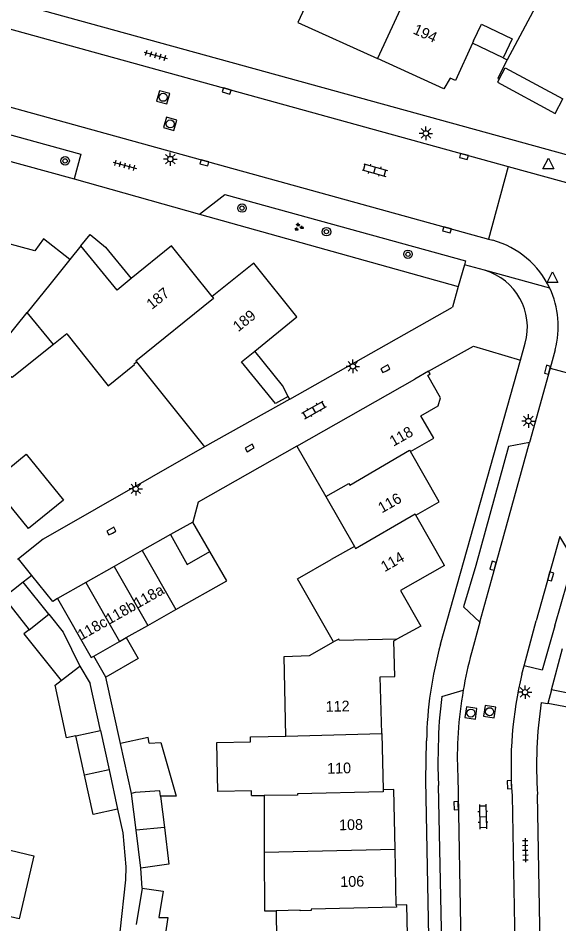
# Model space of a CAD drawing. Extents: x 126000 to 131009, y 393000 to 395500.
# Drawn here: x 130625.1 to 130675.5, y 394910.1 to 394994.5 of the extents above; entities that cross this region are included whole.
import ezdxf

# ---------------------------------------------------------------- set-up
doc = ezdxf.new("R2010")
doc.units = 0
for name, color, linetype in [('gg-afsc-erfafscheiding', 7, 'Continuous'), ('gg-afsc-muur', 7, 'Continuous'), ('gg-anno-huisnummerreeks BGT', 7, 'Continuous'), ('gg-bbg-bijgebouw', 7, 'Continuous'), ('gg-bbg-gedigitaliseerde bebouwing', 7, 'Continuous'), ('gg-bbg-gedigitaliseerde bijgebouw', 7, 'Continuous'), ('gg-bbg-hoofdgebouw', 7, 'Continuous'), ('gg-bbg-luifel en loopbrug', 7, 'Continuous'), ('gg-bbg-tussenscheiding', 7, 'Continuous'), ('gg-knt-verharding', 7, 'Continuous'), ('gg-knt-verharding nz', 7, 'Continuous'), ('gt-grn-weggrens', 7, 'Continuous'), ('gt-symb-boom', 7, 'Continuous'), ('gt-symb-groenvak', 7, 'Continuous'), ('gt-symb-klinker verharding', 7, 'Continuous'), ('gt-symb-kolk', 7, 'Continuous'), ('gt-symb-lichtmast', 7, 'Continuous'), ('gt-symb-rioolschacht', 7, 'Continuous'), ('gt-symb-tegel verharding', 7, 'Continuous'), ('gt-symb-waterafsluiter', 7, 'Continuous')]:
    doc.layers.add(name, color=color, linetype=linetype)

# ---------------------------------------------------------------- blocks, each defined once
blk = doc.blocks.new('gt0-LMAST')
at = {"layer": 'gt-symb-lichtmast'}
for p, q in [((-0.182, 0.173), (-0.447, 0.438)), ((-0.005, 0.246), (-0.005, 0.621)), ((0.172, 0.173), (0.437, 0.438)), ((-0.255, -0.004), (-0.63, -0.004)), ((-0.182, -0.181), (-0.447, -0.446)), ((-0.005, -0.254), (-0.005, -0.629)), ((0.437, -0.446), (0.172, -0.181)), ((0.245, -0.004), (0.62, -0.004))]:
    blk.add_line(p, q, dxfattribs=at)
blk.add_circle((-0.005, -0.004), 0.25, dxfattribs=at)
blk = doc.blocks.new('gt0-KOLK')
at = {"layer": 'gt-symb-kolk'}
blk.add_lwpolyline([(0, 0), (0.375, 0), (0.375, 0.4), (-0.375, 0.4), (-0.375, 0), (0, 0)], dxfattribs=at)
blk = doc.blocks.new('gt0-WAFSL')
at = {"layer": 'gt-symb-waterafsluiter'}
for p, q in [((-0.5, -0.333), (0, 0.667)), ((0, 0.667), (0.5, -0.333)), ((0.5, -0.333), (-0.5, -0.333))]:
    blk.add_line(p, q, dxfattribs=at)
blk = doc.blocks.new('gt0-BOOM')
at = {"layer": 'gt-symb-boom'}
for radius in [0.4, 0.2]:
    blk.add_circle((0, 0), radius, dxfattribs=at)
blk = doc.blocks.new('gt0-KL1')
at = {"layer": 'gt-symb-klinker verharding'}
for p, q in [((-1.15, 0.3), (1.15, 0.3)), ((-1, -0.3), (-1, 0.3)), ((-0.5, 0.3), (-0.5, 0.45)), ((0, -0.3), (0, 0.3)), ((0.5, 0.3), (0.5, 0.45)), ((1, -0.3), (1, 0.3)), ((-1.15, -0.3), (1.15, -0.3)), ((-0.5, -0.45), (-0.5, -0.3)), ((0.5, -0.45), (0.5, -0.3))]:
    blk.add_line(p, q, dxfattribs=at)
blk = doc.blocks.new('gt0-RS')
at = {"layer": 'gt-symb-rioolschacht'}
blk.add_lwpolyline([(-0.5, -0.5), (0.5, -0.5), (0.5, 0.5), (-0.5, 0.5)], close=True, dxfattribs=at)
blk.add_circle((0, 0), 0.375, dxfattribs=at)
blk = doc.blocks.new('gt0-TEG1')
at = {"layer": 'gt-symb-tegel verharding'}
for p, q in [((-1.125, 0), (1.125, 0)), ((-0.9, -0.25), (-0.9, 0.25)), ((-0.45, -0.25), (-0.45, 0.25)), ((0, -0.25), (0, 0.25)), ((0.45, -0.25), (0.45, 0.25)), ((0.9, -0.25), (0.9, 0.25))]:
    blk.add_line(p, q, dxfattribs=at)
blk = doc.blocks.new('gt0-GRVAK')
at = {"layer": 'gt-symb-groenvak'}
for p, q in [((-0.11, 0.189), (-0.228, 0.24)), ((-0.182, 0.153), (0.088, 0.153)), ((-0.091, 0.211), (-0.156, 0.322)), ((-0.047, 0.214), (-0.047, 0.393)), ((-0.004, 0.211), (0.061, 0.322)), ((0.015, 0.189), (0.133, 0.24)), ((0.262, -0.052), (0.197, 0.059)), ((0.305, -0.049), (0.305, 0.13)), ((0.349, -0.052), (0.414, 0.059)), ((-0.245, -0.228), (-0.363, -0.177)), ((-0.318, -0.264), (-0.047, -0.264)), ((-0.226, -0.206), (-0.291, -0.095)), ((-0.183, -0.203), (-0.183, -0.024)), ((-0.139, -0.206), (-0.074, -0.095)), ((-0.12, -0.228), (-0.002, -0.177)), ((0.243, -0.074), (0.125, -0.023)), ((0.17, -0.11), (0.441, -0.11)), ((0.368, -0.074), (0.486, -0.023))]:
    blk.add_line(p, q, dxfattribs=at)

msp = doc.modelspace()

# ---------------------------------------------------------------- linework, layer by layer
at = {"layer": 'gg-afsc-erfafscheiding'}
for p, q in [((130634.611, 394926.897), (130633.24, 394933.1)), ((130634.34, 394920.78), (130634.821, 394918.572)), ((130634.821, 394918.572), (130635.11, 394915.407)), ((130636.62, 394913.42), (130636.496, 394915.282))]:
    msp.add_line(p, q, dxfattribs=at)
msp.add_lwpolyline([(130635.11, 394915.407), (130635.077, 394914.185), (130634.544, 394909.346), (130630.023, 394892.122), (130625.81, 394887.75)], dxfattribs=at)
at = {"layer": 'gg-afsc-muur'}
msp.add_line((130625.096, 394944.125), (130625.011, 394944.057), dxfattribs=at)
for points in [[(130642.444, 394954.561), (130627.402, 394945.979), (130625.096, 394944.125)], [(130651.041, 394954.638), (130641.842, 394949.416), (130641.349, 394947.563)]]:
    msp.add_lwpolyline(points, dxfattribs=at)
at = {"layer": 'gg-bbg-bijgebouw'}
for p, q in [((130641.349, 394947.563), (130639.273, 394946.388)), ((130639.273, 394946.388), (130636.635, 394944.894)), ((130636.635, 394944.894), (130634.017, 394943.411)), ((130634.017, 394943.411), (130631.391, 394941.924)), ((130625.54, 394941.95), (130623.735, 394940.529)), ((130627.919, 394938.979), (130625.54, 394941.95)), ((130631.391, 394941.924), (130628.731, 394940.418)), ((130623.735, 394940.529), (130626.101, 394937.524)), ((130628.731, 394940.418), (130631.876, 394934.917)), ((130626.101, 394937.524), (130627.919, 394938.979)), ((130631.876, 394934.917), (130632.127, 394935.061)), ((130674.774, 394931.913), (130675.818, 394935.781)), ((130685.749, 394929.777), (130674.774, 394931.913))]:
    msp.add_line(p, q, dxfattribs=at)
at = {"layer": 'gg-bbg-gedigitaliseerde bebouwing'}
for p, q in [((130623.866, 394964.556), (130625.919, 394967.106)), ((130628.35, 394964.1), (130625.919, 394967.106)), ((130629.605, 394965.107), (130628.35, 394964.1)), ((130651.041, 394954.638), (130653.742, 394949.935)), ((130653.742, 394949.935), (130656.41, 394945.29)), ((130656.41, 394945.29), (130654.25, 394944.06)), ((130643.672, 394922.421), (130643.574, 394926.996)), ((130646.829, 394922.049), (130647.985, 394922.053)), ((130647.985, 394922.053), (130648.001, 394916.765))]:
    msp.add_line(p, q, dxfattribs=at)
for points in [[(130629.605, 394965.107), (130633.471, 394960.274), (130635.91, 394962.25), (130635.87, 394962.3)], [(130654.471, 394936.382), (130651.116, 394942.275), (130654.25, 394944.06)], [(130650.01, 394927.59), (130649.849, 394935.01), (130652.21, 394935.108), (130654.471, 394936.382)], [(130643.574, 394926.996), (130646.721, 394927.064), (130646.711, 394927.518), (130650.01, 394927.59)], [(130646.829, 394922.049), (130646.82, 394922.489), (130643.672, 394922.421)], [(130624.316, 394916.959), (130626.518, 394916.449), (130625.153, 394910.557), (130622.843, 394911.093), (130622.63, 394912.07)], [(130648.001, 394916.765), (130648.043, 394911.295), (130649.125, 394911.303)], [(130649.125, 394911.303), (130649.166, 394905.935), (130652.499, 394905.96)]]:
    msp.add_lwpolyline(points, dxfattribs=at)
at = {"layer": 'gg-bbg-gedigitaliseerde bijgebouw'}
for p, q in [((130642.941, 394944.825), (130641.349, 394947.563)), ((130637.148, 394937.918), (130639.765, 394939.397)), ((130635.144, 394936.785), (130637.148, 394937.918)), ((130633.24, 394933.1), (130632.127, 394935.061)), ((130630.46, 394927.63), (130632.74, 394928.13)), ((130631.267, 394923.949), (130630.46, 394927.63)), ((130632.74, 394928.13), (130633.539, 394924.46)), ((130635.646, 394922.252), (130634.611, 394926.897)), ((130633.539, 394924.46), (130634.34, 394920.78)), ((130636.065, 394918.816), (130635.646, 394922.252)), ((130638.343, 394921.99), (130638.7, 394919.08)), ((130636.496, 394915.282), (130636.065, 394918.816)), ((130636.62, 394913.42), (130636.075, 394910.02))]:
    msp.add_line(p, q, dxfattribs=at)
for points in [[(130639.765, 394939.397), (130644.53, 394942.09), (130642.941, 394944.825)], [(130635.144, 394936.785), (130636.27, 394934.83), (130633.24, 394933.1)], [(130637.291, 394926.938), (130637.173, 394927.468), (130634.611, 394926.897)], [(130637.291, 394926.938), (130638.362, 394926.993), (130639.795, 394921.994), (130638.343, 394921.99)], [(130634.34, 394920.78), (130632.07, 394920.29), (130631.267, 394923.949)], [(130638.7, 394919.08), (130639.12, 394915.66), (130636.496, 394915.282)], [(130636.62, 394913.42), (130638.59, 394913.132), (130638.197, 394910.684), (130639.029, 394910.686), (130638.596, 394907.79)]]:
    msp.add_lwpolyline(points, dxfattribs=at)
at = {"layer": 'gg-bbg-hoofdgebouw'}
for p, q in [((130652.537, 394997.195), (130651.141, 394994.138)), ((130651.141, 394994.138), (130658.558, 394990.772)), ((130667.516, 394992.43), (130667.414, 394992.206)), ((130670.273, 394990.847), (130670.654, 394990.666)), ((130630.921, 394973.318), (130629.893, 394972.033)), ((130651.054, 394966.685), (130647.157, 394971.549)), ((130647.122, 394963.509), (130651.054, 394966.685)), ((130635.87, 394962.3), (130636.105, 394962.488)), ((130636.105, 394962.488), (130642.444, 394954.561)), ((130663.329, 394961.623), (130662.031, 394960.88)), ((130651.041, 394954.638), (130662.031, 394960.88)), ((130650.386, 394959.015), (130642.444, 394954.561)), ((130650.386, 394959.015), (130650.237, 394959.28)), ((130661.636, 394954.124), (130663.811, 394955.381)), ((130664.814, 394943.51), (130662.151, 394948.195)), ((130658.957, 394927.83), (130659.085, 394922.589)), ((130660.305, 394911.852), (130660.195, 394917.052))]:
    msp.add_line(p, q, dxfattribs=at)
for points in [[(130667.516, 394992.43), (130668.244, 394993.983), (130671.115, 394992.619), (130670.273, 394990.847)], [(130667.414, 394992.206), (130665.827, 394988.721), (130665.345, 394988.941), (130664.753, 394987.946), (130658.558, 394990.772)], [(130670.654, 394990.666), (130669.786, 394988.936), (130669.905, 394988.868)], [(130669.905, 394988.868), (130670.472, 394989.921), (130675.849, 394987.007)], [(130629.893, 394972.033), (130627.435, 394973.959), (130626.62, 394972.849), (130622.452, 394973.98)], [(130635.611, 394970.269), (130634.284, 394969.188), (130630.921, 394973.318)], [(130643.143, 394968.59), (130639.348, 394973.311), (130635.611, 394970.269)], [(130647.157, 394971.549), (130647.026, 394971.712), (130643.143, 394968.59)], [(130650.237, 394959.28), (130649.051, 394958.61), (130645.883, 394962.508), (130647.122, 394963.509)], [(130663.811, 394955.381), (130662.61, 394957.471), (130664.228, 394958.401), (130664.424, 394959.156), (130663.24, 394961.223), (130663.481, 394961.366), (130663.329, 394961.623)], [(130662.151, 394948.195), (130664.303, 394949.444), (130661.636, 394954.124)], [(130664.814, 394943.51), (130660.702, 394941.172), (130662.59, 394937.851), (130660.377, 394936.634)], [(130658.957, 394927.83), (130658.827, 394933.136), (130660.176, 394933.169), (130660.093, 394936.478), (130660.377, 394936.634)], [(130660.195, 394917.052), (130660.077, 394922.61), (130659.085, 394922.589)], [(130661.42, 394906.269), (130661.302, 394911.873), (130660.305, 394911.852)]]:
    msp.add_lwpolyline(points, dxfattribs=at)
at = {"layer": 'gg-bbg-luifel en loopbrug'}
for p, q in [((130670.273, 394990.847), (130667.414, 394992.206)), ((130629.093, 394932.791), (130630.82, 394934.117)), ((130630.82, 394934.117), (130631.79, 394932.492)), ((130632.74, 394928.13), (130631.79, 394932.492))]:
    msp.add_line(p, q, dxfattribs=at)
for points in [[(130669.905, 394988.868), (130669.744, 394988.569), (130675.129, 394985.669), (130675.849, 394987.007)], [(130630.921, 394973.318), (130631.773, 394974.372), (130633.224, 394973.2), (130635.611, 394970.269)], [(130628.35, 394964.1), (130624.518, 394961.024), (130622.319, 394962.436), (130622.571, 394962.781)], [(130650.237, 394959.28), (130649.699, 394960.301), (130647.122, 394963.509)], [(130629.307, 394949.605), (130626.042, 394946.944), (130622.553, 394951.225), (130625.818, 394953.886), (130629.307, 394949.605)], [(130627.919, 394938.979), (130629.28, 394937.278), (130630.82, 394934.117)], [(130626.101, 394937.524), (130625.615, 394937.135), (130629.093, 394932.791)], [(130630.46, 394927.63), (130629.585, 394927.438), (130628.51, 394932.343), (130629.093, 394932.791)]]:
    msp.add_lwpolyline(points, dxfattribs=at)
at = {"layer": 'gg-bbg-tussenscheiding'}
for p, q in [((130674.44, 394997.746), (130670.654, 394990.666)), ((130636.635, 394944.894), (130639.765, 394939.397)), ((130634.017, 394943.411), (130637.148, 394937.918)), ((130631.391, 394941.924), (130634.522, 394936.429)), ((130634.522, 394936.429), (130635.144, 394936.785)), ((130632.127, 394935.061), (130634.522, 394936.429)), ((130650.01, 394927.59), (130658.957, 394927.83)), ((130633.539, 394924.46), (130631.267, 394923.949)), ((130638.7, 394919.08), (130636.065, 394918.816)), ((130648.001, 394916.765), (130660.195, 394917.052))]:
    msp.add_line(p, q, dxfattribs=at)
for points in [[(130663.277, 395001.05), (130662.807, 395000), (130658.558, 394990.772)], [(130629.893, 394972.033), (130628.027, 394969.699), (130625.919, 394967.106)], [(130643.143, 394968.59), (130643.28, 394968.419), (130636.038, 394962.572), (130636.105, 394962.488)], [(130653.742, 394949.935), (130655.9, 394951.17), (130656, 394951), (130661.56, 394954.27), (130661.636, 394954.124)], [(130656.41, 394945.29), (130656.52, 394945.08), (130662.06, 394948.33), (130662.151, 394948.195)], [(130639.273, 394946.388), (130640.83, 394943.6), (130642.941, 394944.825)], [(130660.377, 394936.634), (130655.037, 394936.506), (130654.954, 394936.654), (130654.471, 394936.382)], [(130638.343, 394921.99), (130638.28, 394922.5), (130635.99, 394922.33), (130635.646, 394922.252)], [(130659.085, 394922.589), (130659.1, 394922.41), (130651.12, 394922.23), (130651.12, 394922.08), (130647.985, 394922.053)], [(130660.305, 394911.852), (130660.32, 394911.65), (130652.37, 394911.47), (130652.37, 394911.34), (130651.37, 394911.32), (130651.37, 394911.36), (130649.125, 394911.303)]]:
    msp.add_lwpolyline(points, dxfattribs=at)
at = {"layer": 'gg-knt-verharding'}
for p, q in [((130733.371, 394966.006), (130609.536, 395000.193)), ((130607.358, 394998.214), (130670.744, 394980.712)), ((130602.878, 394992.171), (130668.895, 394973.951)), ((130609.802, 394985.159), (130630.276, 394979.557)), ((130670.744, 394980.712), (130668.895, 394973.951)), ((130670.744, 394980.712), (130693.587, 394974.405)), ((130630.276, 394979.557), (130641.973, 394976.263)), ((130641.973, 394976.263), (130666.094, 394969.52)), ((130668.895, 394973.951), (130669.318, 394973.834)), ((130666.668, 394971.541), (130666.094, 394969.52)), ((130668.541, 394971.04), (130666.668, 394971.541)), ((130666.094, 394969.52), (130665.545, 394967.586)), ((130650.386, 394959.015), (130665.545, 394967.586)), ((130671.882, 394962.645), (130672.326, 394964.225)), ((130675.115, 394963.62), (130674.647, 394961.923)), ((130664.441, 394936.163), (130671.882, 394962.645)), ((130674.647, 394961.923), (130672.728, 394954.967)), ((130674.647, 394961.923), (130679.518, 394960.586)), ((130626.333, 394942.589), (130625.096, 394944.125)), ((130668.11, 394938.222), (130667.321, 394935.361)), ((130672.022, 394933.367), (130672.23, 394934.164)), ((130664.563, 394931.303), (130666.556, 394931.877)), ((130673.831, 394930.745), (130674.428, 394930.631)), ((130680.473, 394929.487), (130674.428, 394930.631)), ((130664.638, 394904.414), (130664.255, 394922.981)), ((130671.114, 394922.069), (130671.638, 394890.974)), ((130674.032, 394891.338), (130673.471, 394922.163))]:
    msp.add_line(p, q, dxfattribs=at)
for points in [[(130609.802, 394985.159), (130610.466, 394987.498), (130630.898, 394981.864), (130630.276, 394979.557)], [(130641.973, 394976.263), (130644.331, 394978.091), (130666.761, 394971.929), (130666.668, 394971.541)], [(130663.329, 394961.623), (130667.512, 394963.958), (130671.882, 394962.645)], [(130672.728, 394954.967), (130670.761, 394954.608), (130667.717, 394943.506)], [(130675.095, 394937.884), (130676.849, 394944.041), (130675.547, 394946.2)], [(130667.717, 394943.506), (130666.573, 394939.647), (130668.11, 394938.222)], [(130628.731, 394940.418), (130628.295, 394940.154), (130626.333, 394942.589)], [(130675.095, 394937.884), (130673.915, 394933.737), (130672.23, 394934.164)], [(130663.703, 394891.035), (130663.064, 394923.478), (130663.135, 394927.168)], [(130664.231, 394926.688), (130664.188, 394924.69), (130664.255, 394922.981)]]:
    msp.add_lwpolyline(points, dxfattribs=at)
for centre, radius, start, end in [((130667.109, 394965.831), 8.302, 25.16937, 74.5703), ((130666.992, 394965.721), 5.54, 344.33144, 73.76349), ((130667.111, 394965.826), 8.303, 344.59049, 25.2043), ((130698.276, 394926.658), 35.145, 164.30905, 179.16865), ((130699.957, 394926.369), 33.852, 164.59574, 170.63585), ((130707.199, 394924.854), 36.193, 166.39639, 184.41384), ((130697.584, 394926.608), 33.353, 171.90782, 179.86271), ((130713.561, 394924.78), 40.175, 171.46126, 183.73464)]:
    msp.add_arc(centre, radius, start, end, dxfattribs=at)
at = {"layer": 'gg-knt-verharding nz'}
for p, q in [((130669.191, 394942.142), (130672.728, 394954.967)), ((130675.547, 394946.2), (130673.35, 394938.363)), ((130668.11, 394938.222), (130669.191, 394942.142)), ((130672.23, 394934.164), (130673.35, 394938.363)), ((130666.04, 394923.926), (130666.423, 394903.57))]:
    msp.add_line(p, q, dxfattribs=at)
msp.add_arc((130702.258, 394925.568), 36.256, 169.97828, 182.59542, dxfattribs=at)
at = {"layer": 'gt-grn-weggrens'}
for p, q in [((130674.623, 394969.362), (130668.541, 394971.04)), ((130626.333, 394942.589), (130625.54, 394941.95)), ((130674.774, 394931.913), (130674.428, 394930.631))]:
    msp.add_line(p, q, dxfattribs=at)

# ---------------------------------------------------------------- block references
at = {"layer": 'gt-symb-boom'}
for p in [(130629.441, 394981.236), (130645.935, 394976.839), (130653.8, 394974.634), (130661.405, 394972.526)]:
    msp.add_blockref('gt0-BOOM', p, dxfattribs=at)
at = {"layer": 'gt-symb-groenvak'}
msp.add_blockref('gt0-GRVAK', (130651.213, 394975.058), dxfattribs=at)
at = {"layer": 'gt-symb-klinker verharding'}
for p, rotation in [((130658.311, 394980.369), -15.48118592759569), ((130652.654, 394958.017), 29.460713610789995), ((130668.388, 394920.09), -88.96878733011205)]:
    msp.add_blockref('gt0-KL1', p, dxfattribs=dict(at, rotation=rotation))
at = {"layer": 'gt-symb-kolk'}
for p, rotation in [((130644.561, 394987.942), 164.21205294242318), ((130666.671, 394981.839), 164.68454880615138), ((130642.483, 394981.245), 164.69967555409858), ((130665.095, 394975.002), 164.57402963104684), ((130659.401, 394961.674), 29.538782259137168), ((130674.599, 394961.711), 75.40804379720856), ((130646.741, 394954.284), 29.53878225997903), ((130633.858, 394946.538), 29.538782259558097), ((130669.524, 394943.437), 74.93576605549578), ((130674.498, 394942.549), -105.42597037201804), ((130671.053, 394923.08), 92.40741384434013), ((130666.091, 394921.119), 91.03121266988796)]:
    msp.add_blockref('gt0-KOLK', p, dxfattribs=dict(at, rotation=rotation))
at = {"layer": 'gt-symb-lichtmast'}
for p in [(130663.084, 394983.807), (130639.256, 394981.403), (130656.274, 394962.081), (130672.633, 394956.983), (130636.037, 394950.654), (130672.32, 394931.693)]:
    msp.add_blockref('gt0-LMAST', p, dxfattribs=at)
at = {"layer": 'gt-symb-rioolschacht'}
for p, rotation in [((130638.589, 394987.165), -15.551724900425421), ((130639.241, 394984.687), -15.551724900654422), ((130667.264, 394929.749), 81.54573827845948), ((130669.01, 394929.877), 81.54573827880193)]:
    msp.add_blockref('gt0-RS', p, dxfattribs=dict(at, rotation=rotation))
at = {"layer": 'gt-symb-tegel verharding'}
for p, rotation in [((130637.887, 394991.086), -15.48118592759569), ((130635.008, 394980.821), -15.48118592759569), ((130672.337, 394916.969), -88.96878733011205)]:
    msp.add_blockref('gt0-TEG1', p, dxfattribs=dict(at, rotation=rotation))
at = {"layer": 'gt-symb-waterafsluiter'}
for p in [(130674.488, 394980.819), (130674.88, 394970.23)]:
    msp.add_blockref('gt0-WAFSL', p, dxfattribs=at)

# ---------------------------------------------------------------- texts
at = {"layer": 'gg-anno-huisnummerreeks BGT'}
for s, rotation, p in [('194', 335.5, (130661.796, 394993.141)), ('187', 38.8, (130637.529, 394967.33)), ('189', 38.7, (130645.583, 394965.252)), ('118', 29.6, (130660.042, 394954.574)), ('116', 29.7, (130658.974, 394948.362)), ('114', 29.6, (130659.231, 394942.88)), ('118a', 29.5, (130636.192, 394939.472)), ('118b', 29.5, (130633.569, 394937.987)), ('118c', 29.5, (130630.96, 394936.509)), ('112', 1.4, (130653.74, 394929.86)), ('110', 1.4, (130653.881, 394924.088)), ('108', 1.2, (130654.99, 394918.82)), ('106', 1.2, (130655.103, 394913.53))]:
    msp.add_text(s, height=1, rotation=rotation, dxfattribs=at).set_placement(p)

doc.saveas('drawing.dxf')
